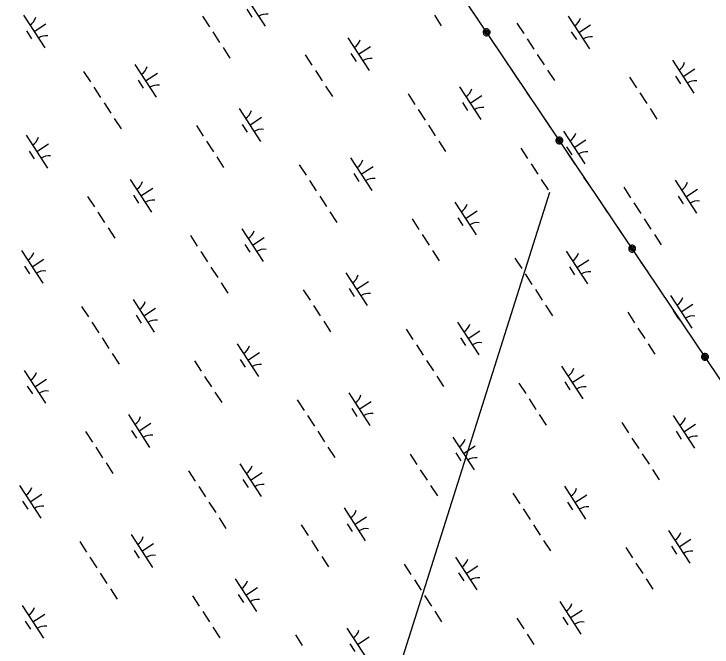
# Model space of a CAD drawing. Extents: x 3953924 to 3974542, y 193747 to 216192.
# Drawn here: x 3965743 to 3966638, y 203691 to 204501 of the extents above; entities that cross this region are included whole.
import ezdxf

# ---------------------------------------------------------------- set-up
doc = ezdxf.new("R2010")
doc.units = 0
doc.layers.add('V-UTIL-LINE', color=7, linetype='Continuous')
doc.layers.add('V-WETL-SWMP', color=7, linetype='Continuous')

msp = doc.modelspace()

# ---------------------------------------------------------------- linework, layer by layer
at = {"layer": 'V-UTIL-LINE'}
msp.add_line((3966429.35, 204272.52), (3965476.26, 201261.87), dxfattribs=at)
for points in [[(3969933.5, 199153.6), (3965324.75, 205998.56), (3961472.65, 211751.95)], [(3966337.73, 204494.07), (3966328.24, 204508.17)], [(3966348.67, 204477.82), (3966348.15, 204476.48), (3966349.28, 204476.76), (3966349.75, 204478.05), (3966348.8, 204479.16), (3966347.35, 204478.28), (3966346.84, 204475.99), (3966348.66, 204474.88), (3966350.97, 204475.65), (3966351.52, 204477.88), (3966350.7, 204479.96), (3966348.39, 204480.64), (3966346.02, 204479.24), (3966344.94, 204475.31), (3966346.18, 204474.07), (3966347.81, 204473.4), (3966349.57, 204473.41), (3966351.19, 204474.09), (3966352.42, 204475.33), (3966353.09, 204476.96), (3966353.08, 204478.71), (3966352.4, 204480.33), (3966351.16, 204481.57), (3966349.53, 204482.24), (3966347.78, 204482.23), (3966346.16, 204481.55), (3966344.92, 204480.31), (3966344.26, 204478.68), (3966344.26, 204476.93), (3966344.94, 204475.31)], [(3966369.01, 204447.61), (3966359.51, 204461.72)], [(3966389.67, 204416.92), (3966380.18, 204431.02)], [(3966410.34, 204386.23), (3966400.84, 204400.33)], [(3966431, 204355.54), (3966421.51, 204369.64)], [(3966441.94, 204339.29), (3966441.42, 204337.95), (3966442.55, 204338.23), (3966443.02, 204339.52), (3966442.07, 204340.64), (3966440.62, 204339.76), (3966440.11, 204337.47), (3966441.93, 204336.35), (3966444.24, 204337.13), (3966444.79, 204339.35), (3966443.97, 204341.43), (3966441.66, 204342.11), (3966439.29, 204340.71), (3966438.21, 204336.78), (3966439.46, 204335.54), (3966441.08, 204334.88), (3966442.84, 204334.88), (3966444.46, 204335.56), (3966445.69, 204336.81), (3966446.36, 204338.43), (3966446.35, 204340.19), (3966445.68, 204341.81), (3966444.43, 204343.04), (3966442.81, 204343.71), (3966441.05, 204343.7), (3966439.43, 204343.03), (3966438.19, 204341.78), (3966437.53, 204340.16), (3966437.53, 204338.4), (3966438.21, 204336.78)], [(3966462.28, 204309.09), (3966452.79, 204323.19)], [(3966482.94, 204278.39), (3966473.45, 204292.5)], [(3966503.61, 204247.7), (3966494.11, 204261.8)], [(3966524.27, 204217.01), (3966514.78, 204231.11)], [(3966535.21, 204200.77), (3966534.69, 204199.43), (3966535.82, 204199.7), (3966536.29, 204200.99), (3966535.34, 204202.11), (3966533.89, 204201.23), (3966533.38, 204198.94), (3966535.2, 204197.83), (3966537.51, 204198.6), (3966538.06, 204200.82), (3966537.24, 204202.9), (3966534.93, 204203.59), (3966532.56, 204202.19), (3966531.48, 204198.25), (3966532.73, 204197.02), (3966534.35, 204196.35), (3966536.11, 204196.36), (3966537.73, 204197.03), (3966538.96, 204198.28), (3966539.63, 204199.91), (3966539.62, 204201.66), (3966538.95, 204203.28), (3966537.7, 204204.52), (3966536.07, 204205.18), (3966534.32, 204205.18), (3966532.7, 204204.5), (3966531.46, 204203.25), (3966530.8, 204201.63), (3966530.8, 204199.87), (3966531.48, 204198.25)], [(3966555.55, 204170.56), (3966546.06, 204184.66)], [(3966576.22, 204139.87), (3966566.72, 204153.97)], [(3966596.88, 204109.17), (3966587.39, 204123.28)], [(3966617.55, 204078.48), (3966608.05, 204092.58)], [(3966628.48, 204062.24), (3966627.96, 204060.9), (3966629.09, 204061.18), (3966629.56, 204062.47), (3966628.61, 204063.58), (3966627.16, 204062.7), (3966626.65, 204060.41), (3966628.47, 204059.3), (3966630.78, 204060.07), (3966631.33, 204062.3), (3966630.51, 204064.38), (3966628.2, 204065.06), (3966625.83, 204063.66), (3966624.75, 204059.73), (3966626, 204058.49), (3966627.62, 204057.82), (3966629.38, 204057.83), (3966631, 204058.51), (3966632.23, 204059.75), (3966632.9, 204061.38), (3966632.89, 204063.13), (3966632.22, 204064.75), (3966630.97, 204065.99), (3966629.35, 204066.66), (3966627.59, 204066.65), (3966625.97, 204065.97), (3966624.73, 204064.73), (3966624.07, 204063.1), (3966624.07, 204061.35), (3966624.75, 204059.73)]]:
    msp.add_lwpolyline(points, dxfattribs=at)
at = {"layer": 'V-WETL-SWMP'}
for p, q in [((3966037.59, 204527.43), (3966064.87, 204485.52)), ((3966041.49, 204507.29), (3966048.04, 204497.24)), ((3965755.3, 204499.64), (3965782.58, 204457.74)), ((3965984.87, 204498.38), (3965993.6, 204484.97)), ((3966281.85, 204499.65), (3966290.58, 204486.24)), ((3966453.31, 204498.59), (3966480.59, 204456.69)), ((3965768.94, 204478.69), (3965784.02, 204488.51)), ((3966387.49, 204489.66), (3966396.22, 204476.25)), ((3966466.95, 204477.64), (3966482.03, 204487.46)), ((3965759.2, 204479.51), (3965765.75, 204469.45)), ((3965997.96, 204478.27), (3966006.69, 204464.86)), ((3966457.21, 204478.46), (3966463.76, 204468.41)), ((3966171.02, 204470.81), (3966198.29, 204428.91)), ((3966400.58, 204469.55), (3966409.31, 204456.14)), ((3966011.05, 204458.15), (3966019.78, 204444.74)), ((3966184.65, 204449.86), (3966199.74, 204459.68)), ((3966116.26, 204449.13), (3966124.99, 204435.72)), ((3966174.91, 204450.68), (3966181.46, 204440.62)), ((3966413.68, 204449.43), (3966422.4, 204436.03)), ((3966586.73, 204441.98), (3966614.01, 204400.07)), ((3965898.19, 204436.68), (3965925.47, 204394.78)), ((3965832.37, 204427.75), (3965841.1, 204414.34)), ((3965911.83, 204415.73), (3965926.91, 204425.55)), ((3966129.35, 204429.02), (3966138.08, 204415.61)), ((3966426.77, 204429.32), (3966435.5, 204415.91)), ((3966600.37, 204421.03), (3966615.45, 204430.85)), ((3965902.09, 204416.55), (3965908.64, 204406.49)), ((3966531.97, 204420.3), (3966540.7, 204406.89)), ((3966590.63, 204421.85), (3966597.18, 204411.79)), ((3965845.46, 204407.63), (3965854.19, 204394.23)), ((3966142.45, 204408.9), (3966151.17, 204395.49)), ((3966313.91, 204407.85), (3966341.18, 204365.95)), ((3966248.09, 204398.92), (3966256.81, 204385.51)), ((3966545.07, 204400.19), (3966553.8, 204386.78)), ((3966327.54, 204386.9), (3966342.63, 204396.72)), ((3965858.56, 204387.52), (3965867.28, 204374.11)), ((3966031.61, 204380.06), (3966058.89, 204338.16)), ((3966317.8, 204387.72), (3966324.35, 204377.66)), ((3966558.16, 204380.07), (3966566.89, 204366.66)), ((3966261.18, 204378.8), (3966269.91, 204365.39)), ((3965871.65, 204367.41), (3965880.38, 204354)), ((3966045.25, 204359.11), (3966060.33, 204368.93)), ((3965976.85, 204358.39), (3965985.58, 204344.98)), ((3966035.51, 204359.93), (3966042.06, 204349.88)), ((3966274.27, 204358.69), (3966283, 204345.28)), ((3965758.79, 204345.94), (3965786.06, 204304.03)), ((3966447.33, 204351.23), (3966474.6, 204309.33)), ((3965772.42, 204324.98), (3965787.51, 204334.8)), ((3965989.95, 204338.27), (3965998.68, 204324.86)), ((3966287.36, 204338.58), (3966296.09, 204325.17)), ((3966460.96, 204330.28), (3966476.05, 204340.1)), ((3965762.68, 204325.8), (3965769.23, 204315.75)), ((3966392.57, 204329.56), (3966401.3, 204316.15)), ((3966451.23, 204331.1), (3966457.77, 204321.04)), ((3966003.04, 204318.16), (3966011.77, 204304.75)), ((3966174.5, 204317.11), (3966201.78, 204275.2)), ((3966108.68, 204308.17), (3966117.41, 204294.76)), ((3966405.66, 204309.44), (3966414.39, 204296.03)), ((3966188.14, 204296.15), (3966203.23, 204305.97)), ((3966178.4, 204296.97), (3966184.95, 204286.92)), ((3965892.21, 204289.32), (3965919.48, 204247.42)), ((3966121.77, 204288.06), (3966130.5, 204274.65)), ((3966418.76, 204289.33), (3966427.49, 204275.92)), ((3966590.22, 204288.27), (3966617.49, 204246.37)), ((3965905.85, 204268.37), (3965920.93, 204278.19)), ((3966524.4, 204279.34), (3966533.12, 204265.93)), ((3966603.86, 204267.32), (3966618.94, 204277.14)), ((3965837.45, 204267.64), (3965846.18, 204254.23)), ((3965896.11, 204269.19), (3965902.65, 204259.13)), ((3966134.87, 204267.95), (3966143.6, 204254.54)), ((3966594.12, 204268.14), (3966600.66, 204258.09)), ((3966307.92, 204260.49), (3966335.2, 204218.59)), ((3966537.49, 204259.23), (3966546.22, 204245.82)), ((3965850.54, 204247.53), (3965859.27, 204234.12)), ((3966147.96, 204247.83), (3966156.69, 204234.42)), ((3966321.56, 204239.54), (3966336.65, 204249.36)), ((3966253.17, 204238.81), (3966261.89, 204225.4)), ((3966311.82, 204240.36), (3966318.37, 204230.3)), ((3966550.58, 204239.11), (3966559.31, 204225.71)), ((3965863.64, 204227.41), (3965872.37, 204214.01)), ((3966035.1, 204226.36), (3966062.37, 204184.46)), ((3966266.26, 204218.7), (3966274.99, 204205.29)), ((3966563.68, 204219), (3966572.4, 204205.59)), ((3965969.28, 204217.43), (3965978.01, 204204.02)), ((3966048.74, 204205.41), (3966063.82, 204215.23)), ((3966039, 204206.23), (3966045.54, 204196.17)), ((3965752.8, 204198.58), (3965780.08, 204156.67)), ((3965982.37, 204197.31), (3965991.1, 204183.91)), ((3966279.35, 204198.58), (3966288.08, 204185.17)), ((3966450.81, 204197.53), (3966478.09, 204155.63)), ((3965766.44, 204177.62), (3965781.53, 204187.44)), ((3966384.99, 204188.6), (3966393.72, 204175.19)), ((3966464.45, 204176.58), (3966479.54, 204186.4)), ((3965756.7, 204178.44), (3965763.25, 204168.39)), ((3965995.46, 204177.2), (3966004.19, 204163.79)), ((3966454.71, 204177.4), (3966461.26, 204167.34)), ((3966168.52, 204169.74), (3966195.79, 204127.84)), ((3966398.08, 204168.48), (3966406.81, 204155.07)), ((3966008.56, 204157.09), (3966017.28, 204143.68)), ((3966182.16, 204148.79), (3966197.24, 204158.61)), ((3966113.76, 204148.07), (3966122.49, 204134.66)), ((3966172.42, 204149.61), (3966178.96, 204139.56)), ((3966411.18, 204148.37), (3966419.91, 204134.96)), ((3966584.23, 204140.91), (3966611.51, 204099.01)), ((3965895.69, 204135.62), (3965922.97, 204093.71)), ((3966597.87, 204119.96), (3966612.96, 204129.78)), ((3965829.87, 204126.68), (3965838.6, 204113.28)), ((3965909.33, 204114.66), (3965924.42, 204124.48)), ((3966126.85, 204127.95), (3966135.58, 204114.54)), ((3966424.27, 204128.26), (3966433, 204114.85)), ((3966588.13, 204120.78), (3966594.68, 204110.72)), ((3965899.59, 204115.48), (3965906.14, 204105.43)), ((3966529.48, 204119.24), (3966538.21, 204105.83)), ((3965842.97, 204106.57), (3965851.69, 204093.16)), ((3966139.95, 204107.84), (3966148.68, 204094.43)), ((3966311.41, 204106.79), (3966338.68, 204064.88)), ((3966245.59, 204097.85), (3966254.32, 204084.44)), ((3966325.05, 204085.83), (3966340.13, 204095.65)), ((3966542.57, 204099.12), (3966551.3, 204085.71)), ((3965856.06, 204086.46), (3965864.79, 204073.05)), ((3966315.31, 204086.65), (3966321.85, 204076.6)), ((3966029.11, 204079), (3966056.39, 204037.1)), ((3966258.68, 204077.74), (3966267.41, 204064.33)), ((3966555.66, 204079.01), (3966564.39, 204065.6)), ((3965869.15, 204066.34), (3965877.88, 204052.93)), ((3966042.75, 204058.05), (3966057.84, 204067.87)), ((3965974.36, 204057.32), (3965983.09, 204043.91)), ((3966033.01, 204058.87), (3966039.56, 204048.81)), ((3966271.77, 204057.63), (3966280.5, 204044.22)), ((3966444.83, 204050.17), (3966472.11, 204008.27)), ((3965756.29, 204044.87), (3965783.57, 204002.97)), ((3965769.93, 204023.92), (3965785.01, 204033.74)), ((3965987.45, 204037.21), (3965996.18, 204023.8)), ((3966284.87, 204037.51), (3966293.6, 204024.1)), ((3966458.47, 204029.22), (3966473.55, 204039.04)), ((3965760.19, 204024.74), (3965766.73, 204014.68)), ((3966390.07, 204028.49), (3966398.8, 204015.08)), ((3966448.73, 204030.04), (3966455.27, 204019.98)), ((3966000.54, 204017.09), (3966009.27, 204003.69)), ((3966172, 204016.04), (3966199.28, 203974.14)), ((3966106.18, 204007.11), (3966114.91, 203993.7)), ((3966185.64, 203995.09), (3966200.73, 204004.91)), ((3966403.17, 204008.38), (3966411.89, 203994.97)), ((3966175.9, 203995.91), (3966182.45, 203985.85)), ((3965889.71, 203988.26), (3965916.99, 203946.35)), ((3966119.28, 203987), (3966128, 203973.59)), ((3966416.26, 203988.26), (3966424.99, 203974.85)), ((3966587.72, 203987.21), (3966615, 203945.31)), ((3965903.35, 203967.3), (3965918.43, 203977.12)), ((3966521.9, 203978.28), (3966530.63, 203964.87)), ((3965893.61, 203968.12), (3965900.15, 203958.07)), ((3966601.36, 203966.26), (3966616.44, 203976.08)), ((3965834.95, 203966.58), (3965843.68, 203953.17)), ((3966132.37, 203966.88), (3966141.1, 203953.47)), ((3966305.42, 203959.43), (3966332.7, 203917.52)), ((3966591.62, 203967.08), (3966598.16, 203957.02)), ((3966534.99, 203958.16), (3966543.72, 203944.76)), ((3965848.05, 203946.46), (3965856.77, 203933.05)), ((3966145.46, 203946.77), (3966154.19, 203933.36)), ((3966319.06, 203938.47), (3966334.15, 203948.29)), ((3966250.67, 203937.75), (3966259.4, 203924.34)), ((3966309.32, 203939.29), (3966315.87, 203929.24)), ((3966548.08, 203938.05), (3966556.81, 203924.64)), ((3965861.14, 203926.35), (3965869.87, 203912.94)), ((3966032.6, 203925.3), (3966059.88, 203883.39)), ((3965966.78, 203916.36), (3965975.51, 203902.96)), ((3966046.24, 203904.34), (3966061.32, 203914.16)), ((3966263.76, 203917.63), (3966272.49, 203904.22)), ((3966561.18, 203917.94), (3966569.91, 203904.53)), ((3965750.3, 203897.51), (3965777.58, 203855.61)), ((3965979.87, 203896.25), (3965988.6, 203882.84)), ((3966036.5, 203905.16), (3966043.04, 203895.11)), ((3966276.85, 203897.52), (3966285.58, 203884.11)), ((3966448.31, 203896.47), (3966475.59, 203854.56)), ((3966382.49, 203887.53), (3966391.22, 203874.12)), ((3965763.94, 203876.56), (3965779.03, 203886.38)), ((3966461.95, 203875.51), (3966477.04, 203885.33)), ((3965754.2, 203877.38), (3965760.75, 203867.32)), ((3965992.96, 203876.14), (3966001.69, 203862.73)), ((3966452.21, 203876.33), (3966458.76, 203866.28)), ((3966166.02, 203868.68), (3966193.3, 203826.78)), ((3966395.59, 203867.42), (3966404.32, 203854.01)), ((3966006.06, 203856.02), (3966014.79, 203842.61)), ((3966179.66, 203847.73), (3966194.74, 203857.55)), ((3966111.26, 203847), (3966119.99, 203833.59)), ((3966169.92, 203848.55), (3966176.47, 203838.49)), ((3966408.68, 203847.31), (3966417.41, 203833.9)), ((3965893.19, 203834.55), (3965920.47, 203792.65)), ((3966581.74, 203839.85), (3966609.01, 203797.95)), ((3965827.37, 203825.62), (3965836.1, 203812.21)), ((3966124.36, 203826.89), (3966133.09, 203813.48)), ((3966421.77, 203827.19), (3966430.5, 203813.78)), ((3966595.37, 203818.9), (3966610.46, 203828.72)), ((3965906.83, 203813.6), (3965921.92, 203823.42)), ((3966526.98, 203818.17), (3966535.71, 203804.76)), ((3966585.63, 203819.72), (3966592.18, 203809.66)), ((3965897.09, 203814.42), (3965903.64, 203804.36)), ((3965840.47, 203805.51), (3965849.2, 203792.1)), ((3966137.45, 203806.77), (3966146.18, 203793.37)), ((3966308.91, 203805.72), (3966336.19, 203763.82)), ((3966540.07, 203798.06), (3966548.8, 203784.65)), ((3966243.09, 203796.79), (3966251.82, 203783.38)), ((3966322.55, 203784.77), (3966337.63, 203794.59)), ((3965853.56, 203785.39), (3965862.29, 203771.98)), ((3966312.81, 203785.59), (3966319.36, 203775.53)), ((3966026.62, 203777.94), (3966053.89, 203736.03)), ((3966256.18, 203776.68), (3966264.91, 203763.27)), ((3966553.17, 203777.94), (3966561.89, 203764.53)), ((3965866.65, 203765.28), (3965875.38, 203751.87)), ((3966040.25, 203756.98), (3966055.34, 203766.8)), ((3965971.86, 203756.26), (3965980.59, 203742.85)), ((3966030.51, 203757.8), (3966037.06, 203747.75)), ((3966269.28, 203756.56), (3966278, 203743.15)), ((3966442.33, 203749.11), (3966469.61, 203707.2)), ((3965753.79, 203743.81), (3965781.07, 203701.9)), ((3965984.95, 203736.14), (3965993.68, 203722.73)), ((3966282.37, 203736.45), (3966291.1, 203723.04)), ((3966455.97, 203728.15), (3966471.05, 203737.97)), ((3965767.43, 203722.86), (3965782.51, 203732.68)), ((3966387.58, 203727.43), (3966396.3, 203714.02)), ((3966446.23, 203728.97), (3966452.78, 203718.92)), ((3965757.69, 203723.67), (3965764.24, 203713.62)), ((3965998.05, 203716.03), (3966006.77, 203702.62)), ((3966169.51, 203714.98), (3966196.78, 203673.07)), ((3966103.69, 203706.04), (3966112.41, 203692.64)), ((3966183.14, 203694.02), (3966198.23, 203703.84)), ((3966400.67, 203707.31), (3966409.4, 203693.9)), ((3966173.4, 203694.84), (3966179.95, 203684.79))]:
    msp.add_line(p, q, dxfattribs=at)
for centre, start, end in [((3965754.07, 204501.97), 302.29009, 343.83375), ((3966066.5, 204483.45), 82.29009, 123.83375), ((3966452.08, 204500.92), 302.29009, 343.83375), ((3965784.21, 204455.67), 82.29009, 123.83375), ((3966482.22, 204454.62), 82.29009, 123.83375), ((3966169.78, 204473.14), 302.29009, 343.83375), ((3966199.92, 204426.84), 82.29009, 123.83375), ((3965896.96, 204439.01), 302.29009, 343.83375), ((3966585.5, 204444.31), 302.29009, 343.83375), ((3966615.64, 204398.01), 82.29009, 123.83375), ((3965927.1, 204392.71), 82.29009, 123.83375), ((3966312.67, 204410.18), 302.29009, 343.83375), ((3966342.81, 204363.88), 82.29009, 123.83375), ((3966030.38, 204382.39), 302.29009, 343.83375), ((3966060.52, 204336.09), 82.29009, 123.83375), ((3966446.1, 204353.56), 302.29009, 343.83375), ((3965757.55, 204348.26), 302.29009, 343.83375), ((3965787.69, 204301.96), 82.29009, 123.83375), ((3966476.23, 204307.26), 82.29009, 123.83375), ((3966173.27, 204319.43), 302.29009, 343.83375), ((3966203.41, 204273.13), 82.29009, 123.83375), ((3965890.98, 204291.65), 302.29009, 343.83375), ((3966588.99, 204290.6), 302.29009, 343.83375), ((3965921.11, 204245.35), 82.29009, 123.83375), ((3966306.69, 204262.82), 302.29009, 343.83375), ((3966619.12, 204244.3), 82.29009, 123.83375), ((3966336.83, 204216.52), 82.29009, 123.83375), ((3966033.87, 204228.69), 302.29009, 343.83375), ((3965751.57, 204200.9), 302.29009, 343.83375), ((3966064, 204182.39), 82.29009, 123.83375), ((3966449.58, 204199.86), 302.29009, 343.83375), ((3965781.71, 204154.6), 82.29009, 123.83375), ((3966167.29, 204172.07), 302.29009, 343.83375), ((3966479.72, 204153.56), 82.29009, 123.83375), ((3966197.42, 204125.77), 82.29009, 123.83375), ((3966583, 204143.24), 302.29009, 343.83375), ((3965894.46, 204137.94), 302.29009, 343.83375), ((3966613.14, 204096.94), 82.29009, 123.83375), ((3965924.6, 204091.64), 82.29009, 123.83375), ((3966310.18, 204109.11), 302.29009, 343.83375), ((3966027.88, 204081.33), 302.29009, 343.83375), ((3966340.31, 204062.81), 82.29009, 123.83375), ((3966058.02, 204035.03), 82.29009, 123.83375), ((3965755.06, 204047.2), 302.29009, 343.83375), ((3966443.6, 204052.5), 302.29009, 343.83375), ((3966473.73, 204006.2), 82.29009, 123.83375), ((3965785.19, 204000.9), 82.29009, 123.83375), ((3966170.77, 204018.37), 302.29009, 343.83375), ((3966200.91, 203972.07), 82.29009, 123.83375), ((3965888.48, 203990.58), 302.29009, 343.83375), ((3966586.49, 203989.54), 302.29009, 343.83375), ((3965918.62, 203944.28), 82.29009, 123.83375), ((3966616.63, 203943.24), 82.29009, 123.83375), ((3966304.19, 203961.75), 302.29009, 343.83375), ((3966334.33, 203915.45), 82.29009, 123.83375), ((3966031.37, 203927.62), 302.29009, 343.83375), ((3966061.51, 203881.32), 82.29009, 123.83375), ((3965749.07, 203899.84), 302.29009, 343.83375), ((3966447.08, 203898.79), 302.29009, 343.83375), ((3965779.21, 203853.54), 82.29009, 123.83375), ((3966477.22, 203852.49), 82.29009, 123.83375), ((3966164.79, 203871.01), 302.29009, 343.83375), ((3966194.93, 203824.71), 82.29009, 123.83375), ((3966580.5, 203842.18), 302.29009, 343.83375), ((3965891.96, 203836.88), 302.29009, 343.83375), ((3965922.1, 203790.58), 82.29009, 123.83375), ((3966610.64, 203795.88), 82.29009, 123.83375), ((3966307.68, 203808.05), 302.29009, 343.83375), ((3966025.38, 203780.26), 302.29009, 343.83375), ((3966337.82, 203761.75), 82.29009, 123.83375), ((3966055.52, 203733.96), 82.29009, 123.83375), ((3966441.1, 203751.43), 302.29009, 343.83375), ((3965752.56, 203746.13), 302.29009, 343.83375), ((3965782.7, 203699.84), 82.29009, 123.83375), ((3966471.24, 203705.13), 82.29009, 123.83375), ((3966168.27, 203717.3), 302.29009, 343.83375)]:
    msp.add_arc(centre, 17.62, start, end, dxfattribs=at)

doc.saveas('drawing.dxf')
